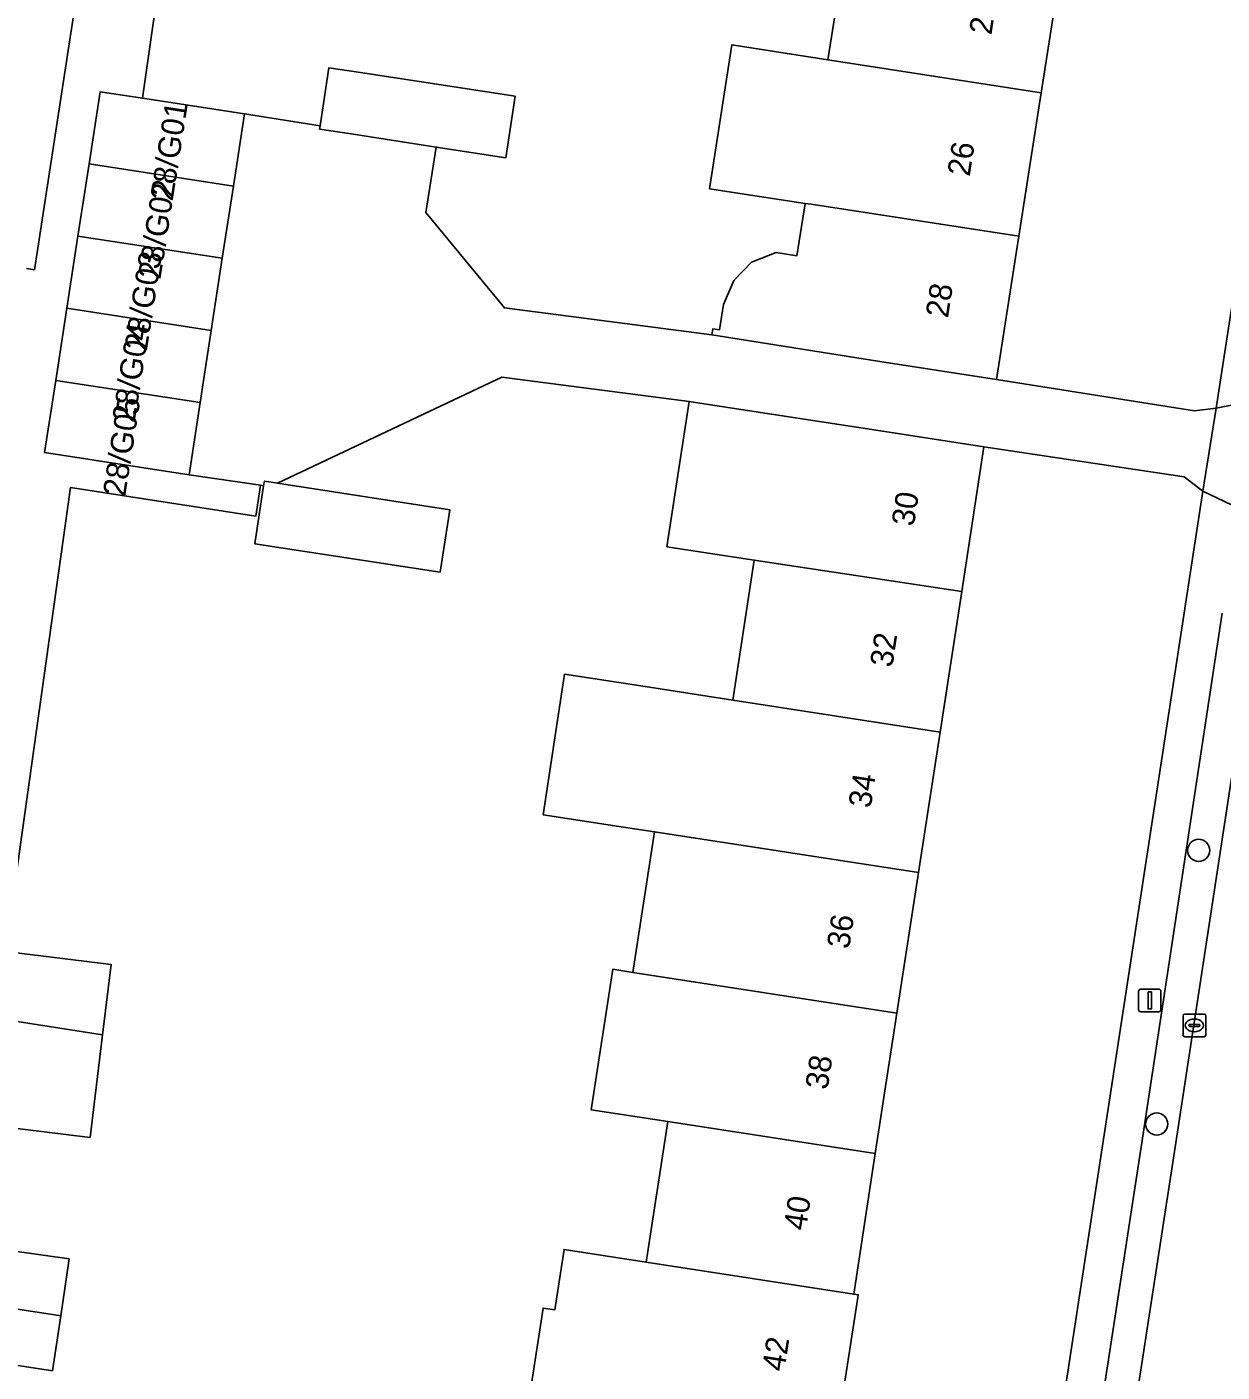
# Model space of a CAD drawing. Extents: x 161483 to 162250, y 379484 to 380833.
# Drawn here: x 162068.3 to 162121, y 380584 to 380643.3 of the extents above; entities that cross this region are included whole.
import ezdxf

# ---------------------------------------------------------------- set-up
doc = ezdxf.new("R2010")
doc.units = 0
for name, color, linetype in [('IMGEO_Boom', 7, 'Continuous'), ('IMGEO_Erf', 7, 'Continuous'), ('IMGEO_Kolk', 7, 'Continuous'), ('IMGEO_Lichtmast', 7, 'Continuous'), ('IMGEO_Pand', 7, 'Continuous'), ('IMGEO_Pand_nummerreeks', 7, 'Continuous'), ('IMGEO_Parkeervlak_open', 7, 'Continuous'), ('IMGEO_Rijbaan_lokaal_open', 7, 'Continuous'), ('IMGEO_Voetpad_open', 7, 'Continuous')]:
    doc.layers.add(name, color=color, linetype=linetype)

msp = doc.modelspace()

# ---------------------------------------------------------------- linework, layer by layer
at = {"layer": 'IMGEO_Boom'}
for centre in [(162119.927, 380607.04), (162118.076, 380594.981)]:
    msp.add_circle(centre, 0.489, dxfattribs=at)
at = {"layer": 'IMGEO_Erf'}
for points in [[(162129.355, 380688.847), (162120.592, 380690.18), (162119.588, 380683.698), (162118.631, 380677.517), (162117.69, 380671.437), (162116.74, 380665.301), (162117.07, 380665.249), (162117.031, 380664.998), (162116.066, 380658.812), (162115.131, 380652.818), (162114.922, 380652.849), (162114.876, 380652.556), (162113.965, 380646.721), (162112.984, 380640.435), (162111.997, 380634.109), (162111.01, 380627.789), (162119.743, 380626.411), (162120.698, 380626.536), (162130.126, 380687.774)], [(162074.805, 380650.191), (162073.383, 380640.19), (162077.876, 380639.499), (162081.206, 380638.975), (162081.599, 380641.535), (162082.995, 380641.321), (162089.804, 380640.275), (162089.388, 380637.569), (162086.323, 380638.04), (162085.87, 380635.161), (162089.333, 380630.951), (162098.474, 380629.762), (162098.516, 380630.029), (162098.803, 380629.984), (162098.978, 380631.1), (162099.439, 380632.161), (162100.224, 380632.969), (162101.302, 380633.386), (162102.211, 380633.243), (162102.579, 380635.556), (162098.373, 380636.202), (162099.348, 380642.543), (162103.583, 380641.881), (162104.58, 380648.164)], [(162068.275, 380632.686), (162068.617, 380632.633), (162070.377, 380644.011), (162066.423, 380644.619)], [(162090.489, 380583.341), (162091.032, 380586.872), (162091.552, 380586.792), (162091.962, 380589.453), (162095.581, 380588.896), (162096.533, 380595.088), (162093.153, 380595.608), (162094.106, 380601.8), (162094.993, 380601.664), (162095.945, 380607.855), (162094.773, 380608.036), (162091.032, 380608.611), (162091.984, 380614.804), (162095.725, 380614.228), (162099.39, 380613.664), (162100.34, 380619.839), (162096.493, 380620.423), (162097.477, 380626.823), (162089.22, 380627.895), (162079.332, 380623.223), (162086.922, 380622.055), (162086.498, 380619.297), (162078.327, 380620.553), (162078.72, 380623.112), (162078.576, 380623.133), (162078.375, 380621.765), (162070.206, 380623.031), (162067.35, 380602.578), (162072, 380602.013), (162071.624, 380598.919), (162071.074, 380594.392), (162066.17, 380594.988)], [(162120.108, 380622.872), (162119.292, 380623.509), (162110.463, 380624.826), (162109.483, 380618.451), (162108.53, 380612.258), (162107.578, 380606.066), (162106.626, 380599.874), (162105.673, 380593.682), (162104.721, 380587.49), (162104.923, 380587.459), (162104.903, 380587.33), (162103.971, 380581.267)], [(162105.717, 380528.603), (162107.785, 380542.468), (162120.108, 380622.872)], [(162065.34, 380589.722), (162070.143, 380589.043), (162069.786, 380586.525), (162069.415, 380584.109), (162064.647, 380584.843)]]:
    msp.add_lwpolyline(points, dxfattribs=at)
at = {"layer": 'IMGEO_Kolk'}
for p, q in [((162119.234, 380598.903), (162119.234, 380599.755)), ((162119.309, 380599.829), (162120.161, 380599.829)), ((162119.722, 380599.609), (162119.747, 380599.609)), ((162120.235, 380599.755), (162120.235, 380598.903)), ((162120.161, 380598.829), (162119.309, 380598.829)), ((162119.493, 380599.323), (162119.493, 380599.335)), ((162119.931, 380599.286), (162119.533, 380599.286)), ((162119.536, 380599.372), (162119.934, 380599.372)), ((162119.745, 380599.049), (162119.72, 380599.049)), ((162119.977, 380599.335), (162119.977, 380599.323))]:
    msp.add_line(p, q, dxfattribs=at)
for points in [[(162119.234, 380598.903), (162119.234, 380599.755)], [(162119.309, 380599.829), (162120.161, 380599.829)], [(162120.235, 380599.755), (162120.235, 380598.903)], [(162120.161, 380598.829), (162119.309, 380598.829)]]:
    msp.add_lwpolyline(points, dxfattribs=at)
for centre, radius, start, end in [((162119.311, 380599.753), 0.0765, 91.55205, 178.44795), ((162119.311, 380599.753), 0.0765, 91.55205, 178.44795), ((162120.159, 380599.753), 0.0765, 1.55205, 88.44795), ((162120.159, 380599.753), 0.0765, 1.55205, 88.44795), ((162119.311, 380598.905), 0.0765, 181.55205, 268.44795), ((162119.311, 380598.905), 0.0765, 181.55205, 268.44795), ((162119.533, 380599.332), 0.0403, 85.87752, 175.75265), ((162119.53, 380599.322), 0.0366, 178.93798, 274.71019), ((162119.934, 380599.329), 0.043, 264.86636, 352.45326), ((162119.938, 380599.334), 0.0386, 1.73085, 96.63898), ((162120.159, 380598.905), 0.0765, 271.55205, 358.44795), ((162120.159, 380598.905), 0.0765, 271.55205, 358.44795)]:
    msp.add_arc(centre, radius, start, end, dxfattribs=at)
for centre, major_axis, ratio, start_param, end_param in [((162119.721, 380599.329), (-0.387, 0.002), 0.722429, 4.712389, 7.853982), ((162119.746, 380599.329), (-0.39, 0.002), 0.717154, 1.570796, 4.712389)]:
    msp.add_ellipse(centre, major_axis=major_axis, ratio=ratio, start_param=start_param, end_param=end_param, dxfattribs=at)
at = {"layer": 'IMGEO_Lichtmast'}
for p, q in [((162117.272, 380600.026), (162117.272, 380600.826)), ((162117.272, 380600.826), (162117.272, 380600.026)), ((162117.372, 380600.926), (162118.162, 380600.926)), ((162118.162, 380600.926), (162117.372, 380600.926)), ((162118.262, 380600.826), (162118.262, 380600.026)), ((162118.262, 380600.026), (162118.262, 380600.826)), ((162118.162, 380599.926), (162117.372, 380599.926)), ((162117.372, 380599.926), (162118.162, 380599.926))]:
    msp.add_line(p, q, dxfattribs=at)
msp.add_lwpolyline([(162117.692, 380600.801), (162117.842, 380600.801), (162117.842, 380600.051), (162117.692, 380600.051), (162117.692, 380600.801)], dxfattribs=at)
for centre, start, end in [((162117.372, 380600.826), 90, 180), ((162117.372, 380600.826), 90, 180), ((162118.162, 380600.826), 0, 90), ((162118.162, 380600.826), 360, 90), ((162117.372, 380600.026), 180, 270), ((162117.372, 380600.026), 180, 270), ((162118.162, 380600.026), 270, 0), ((162118.162, 380600.026), 270, 0)]:
    msp.add_arc(centre, 0.1, start, end, dxfattribs=at)
at = {"layer": 'IMGEO_Pand'}
for points in [[(162113.965, 380646.721), (162104.58, 380648.164), (162103.583, 380641.881), (162112.984, 380640.435)], [(162112.984, 380640.435), (162103.583, 380641.881), (162099.348, 380642.543), (162098.373, 380636.202), (162102.579, 380635.556), (162102.85, 380635.515), (162111.997, 380634.109)], [(162089.804, 380640.275), (162082.995, 380641.321), (162081.599, 380641.535), (162081.206, 380638.975), (162081.184, 380638.829), (162082.58, 380638.615), (162086.323, 380638.04), (162089.388, 380637.569)], [(162073.383, 380640.19), (162071.515, 380640.477), (162071.026, 380637.296), (162077.387, 380636.318), (162077.876, 380639.499)], [(162077.387, 380636.318), (162071.026, 380637.296), (162070.537, 380634.115), (162076.898, 380633.137)], [(162102.579, 380635.556), (162102.211, 380633.243), (162101.302, 380633.386), (162100.224, 380632.969), (162099.439, 380632.161), (162098.978, 380631.1), (162098.803, 380629.984), (162098.516, 380630.029), (162098.474, 380629.762), (162106.071, 380628.56), (162111.01, 380627.789), (162111.997, 380634.109), (162102.85, 380635.515)], [(162070.537, 380634.115), (162070.048, 380630.934), (162076.409, 380629.956), (162076.898, 380633.137)], [(162069.559, 380627.753), (162075.92, 380626.775), (162076.409, 380629.956), (162070.048, 380630.934)], [(162069.559, 380627.753), (162069.07, 380624.572), (162075.431, 380623.594), (162075.92, 380626.775)], [(162110.463, 380624.826), (162105.522, 380625.586), (162098.978, 380626.592), (162097.477, 380626.823), (162096.493, 380620.423), (162100.34, 380619.839), (162109.483, 380618.451)], [(162086.922, 380622.055), (162079.332, 380623.223), (162078.751, 380623.312), (162078.72, 380623.112), (162078.327, 380620.553), (162086.498, 380619.297)], [(162108.53, 380612.258), (162109.483, 380618.451), (162100.34, 380619.839), (162099.39, 380613.664)], [(162108.53, 380612.258), (162099.39, 380613.664), (162095.725, 380614.228), (162091.984, 380614.804), (162091.032, 380608.611), (162094.773, 380608.036), (162095.945, 380607.855), (162107.578, 380606.066)], [(162094.993, 380601.664), (162106.626, 380599.874), (162107.578, 380606.066), (162095.945, 380607.855)], [(162067.35, 380602.578), (162066.9, 380599.645), (162071.624, 380598.919), (162072, 380602.013)], [(162094.993, 380601.664), (162094.106, 380601.8), (162093.153, 380595.608), (162096.533, 380595.088), (162105.673, 380593.682), (162106.626, 380599.874)], [(162071.624, 380598.919), (162066.9, 380599.645), (162066.835, 380599.315), (162066.17, 380594.988), (162071.074, 380594.392)], [(162104.721, 380587.49), (162105.673, 380593.682), (162096.533, 380595.088), (162095.581, 380588.896)], [(162065.34, 380589.722), (162064.993, 380587.263), (162068.741, 380586.686), (162069.224, 380586.612), (162069.786, 380586.525), (162070.143, 380589.043)], [(162104.903, 380587.33), (162104.923, 380587.459), (162104.721, 380587.49), (162095.581, 380588.896), (162091.962, 380589.453), (162091.552, 380586.792), (162091.032, 380586.872), (162090.489, 380583.341), (162103.971, 380581.267)], [(162069.786, 380586.525), (162069.224, 380586.612), (162068.741, 380586.686), (162064.993, 380587.263), (162064.685, 380585.092), (162064.647, 380584.843), (162069.415, 380584.109)]]:
    msp.add_lwpolyline(points, close=True, dxfattribs=at)
at = {"layer": 'IMGEO_Parkeervlak_open'}
for points in [[(162109.021, 380529.417), (162110.987, 380542.655), (162114.869, 380567.842), (162115.28, 380570.513), (162118.894, 380593.96), (162122.86, 380619.933)], [(162120.956, 380617.499), (162117.41, 380594.065), (162109.604, 380543.306), (162107.936, 380532.275)]]:
    msp.add_lwpolyline(points, dxfattribs=at)
at = {"layer": 'IMGEO_Rijbaan_lokaal_open'}
for points in [[(162106.071, 380628.56), (162098.474, 380629.762), (162089.333, 380630.951), (162085.87, 380635.161), (162086.323, 380638.04), (162082.58, 380638.615), (162081.184, 380638.829), (162081.206, 380638.975), (162077.876, 380639.499), (162077.387, 380636.318), (162076.898, 380633.137), (162076.409, 380629.956), (162075.92, 380626.775), (162075.431, 380623.594), (162078.576, 380623.133), (162078.72, 380623.112), (162078.751, 380623.312), (162079.332, 380623.223), (162089.22, 380627.895), (162097.477, 380626.823), (162098.978, 380626.592), (162105.522, 380625.586), (162110.463, 380624.826), (162119.292, 380623.509), (162120.108, 380622.872), (162120.698, 380626.536), (162119.743, 380626.411), (162111.01, 380627.789)], [(162115.28, 380570.513), (162120.667, 380569.693), (162123.01, 380584.876), (162123.558, 380588.489), (162129.701, 380628.045), (162124.242, 380628.91), (162123.978, 380627.183), (162123.114, 380621.58), (162122.86, 380619.933), (162118.894, 380593.96)]]:
    msp.add_lwpolyline(points, close=True, dxfattribs=at)
at = {"layer": 'IMGEO_Voetpad_open'}
for points in [[(162130.126, 380687.774), (162120.698, 380626.536), (162123.978, 380627.183), (162124.242, 380628.91), (162124.671, 380631.722)], [(162067.299, 380650.312), (162071.252, 380649.704), (162070.377, 380644.011), (162068.617, 380632.633), (162068.275, 380632.686)], [(162067.35, 380602.578), (162070.206, 380623.031), (162078.375, 380621.765), (162078.576, 380623.133), (162075.431, 380623.594), (162069.07, 380624.572), (162069.559, 380627.753), (162070.048, 380630.934), (162070.537, 380634.115), (162071.026, 380637.296), (162071.515, 380640.477), (162073.383, 380640.19), (162074.805, 380650.191)], [(162122.86, 380619.933), (162123.114, 380621.58), (162122.659, 380621.649), (162120.108, 380622.872), (162107.785, 380542.468), (162105.717, 380528.603)], [(162107.936, 380532.275), (162109.604, 380543.306), (162117.41, 380594.065), (162120.956, 380617.499)]]:
    msp.add_lwpolyline(points, dxfattribs=at)
msp.add_lwpolyline([(162123.978, 380627.183), (162120.698, 380626.536), (162120.108, 380622.872), (162122.659, 380621.649), (162123.114, 380621.58)], close=True, dxfattribs=at)

# ---------------------------------------------------------------- texts
at = {"layer": 'IMGEO_Pand_nummerreeks'}
for s, rotation, p in [('24', 81.26874, (162110.789, 380642.952)), ('28/G01', 81.11934, (162074.707, 380635.625)), ('26', 81.26833, (162109.831, 380636.713)), ('28/G02', 81.11934, (162074.168, 380632.176)), ('28/G03', 81.11934, (162073.569, 380629.018)), ('28', 81.26874, (162108.874, 380630.477)), ('28/G04', 81.11934, (162073.03, 380625.857)), ('28/G05', 81.11934, (162072.616, 380622.597)), ('30', 81.28552, (162107.372, 380621.291)), ('32', 81.28816, (162106.42, 380615.077)), ('34', 81.28552, (162105.47, 380608.874)), ('36', 81.28816, (162104.519, 380602.666)), ('38', 81.28816, (162103.568, 380596.463)), ('40', 81.28816, (162102.616, 380590.256)), ('42', 81.28552, (162101.664, 380584.044))]:
    msp.add_text(s, height=1, rotation=rotation, dxfattribs=at).set_placement(p)

doc.saveas('drawing.dxf')
